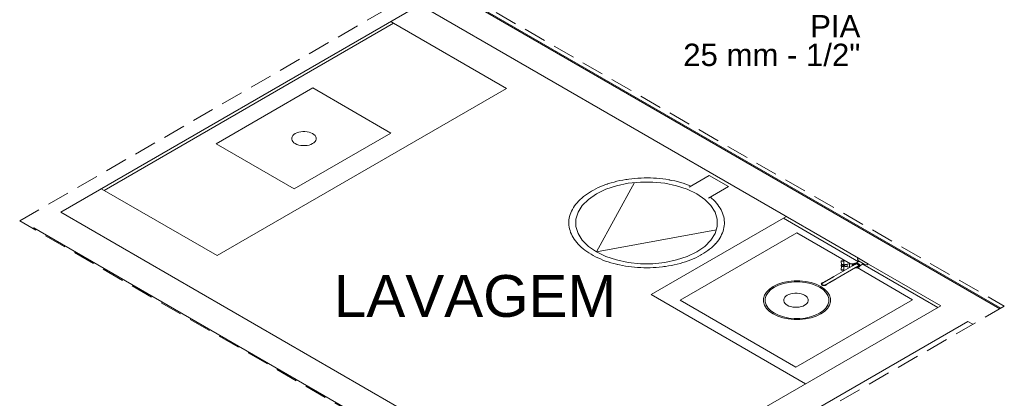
# Model space of a CAD drawing. Header units: millimetres. Extents: x 567 to 934, y -1 to 364.
# Tile 465 of 656: x 781.76 to 790.6, y 4.78 to 8.18. Entities that reach past the tile are written whole.
import ezdxf

# ---------------------------------------------------------------- set-up
doc = ezdxf.new("R2010")
doc.units = ezdxf.units.MM
doc.header["$MEASUREMENT"] = 0
doc.linetypes.add('JIS_02_2.0', pattern=[0.3, 0.2, -0.1])
doc.linetypes.add('NULL', pattern=[0])
doc.layers.add('ARQ FINA', color=8, linetype='Continuous')
doc.layers.add('DI-Área do detalhe', color=10, linetype='JIS_02_2.0', lineweight=0)
doc.layers.add('Textos', color=7, linetype='Continuous', lineweight=9)
doc.styles.add('Arial', font='arial.ttf')

msp = doc.modelspace()

# ---------------------------------------------------------------- linework, layer by layer
at = {"layer": 'ARQ FINA', "lineweight": 5}
for p, q in [((790.5618, 5.5851), (785.4811, 8.5184)), ((790.5705, 5.5901), (785.4898, 8.5234)), ((782.1332, 6.4513), (785.3548, 8.3113)), ((785.3548, 8.3113), (789.293, 6.0376)), ((782.5229, 6.6463), (785.121, 8.1463)), ((785.121, 8.1463), (785.095, 8.1613)), ((786.1342, 7.5613), (785.121, 8.1463)), ((783.5283, 7.0658), (784.3943, 7.5658)), ((783.5361, 6.0613), (786.1342, 7.5613)), ((784.3943, 7.5658), (785.095, 7.1613)), ((785.095, 7.1613), (784.229, 6.6613)), ((784.229, 6.6613), (783.5283, 7.0658)), ((787.9545, 6.7804), (787.7733, 6.6758)), ((788.1277, 6.6804), (787.9545, 6.7804)), ((782.4969, 6.6613), (782.5229, 6.6463)), ((782.5229, 6.6463), (783.5361, 6.0613)), ((787.9465, 6.5758), (788.1277, 6.6804)), ((787.0522, 3.6113), (782.1332, 6.4513)), ((788.6197, 6.3963), (787.4333, 5.7113)), ((788.6457, 6.4113), (788.6197, 6.3963)), ((788.6197, 6.3963), (789.2938, 6.0071)), ((781.8807, 6.3055), (781.8907, 6.3113)), ((781.8907, 6.3113), (786.5672, 3.6113)), ((787.6931, 5.6613), (788.7402, 6.2658)), ((788.7402, 6.2658), (789.2208, 5.9884)), ((789.1388, 6.0127), (789.1421, 6.0146)), ((789.14, 5.9794), (789.1388, 6.0127)), ((789.1621, 6.0127), (789.1588, 6.0146)), ((789.1621, 6.0127), (789.1609, 5.98)), ((789.2986, 6.0103), (789.266, 5.9914)), ((789.2846, 6.0304), (789.2923, 6.0139)), ((789.293, 6.0376), (789.2858, 6.0331)), ((789.3429, 5.9846), (789.2923, 6.0139)), ((789.384, 5.9851), (789.293, 6.0376)), ((789.2396, 5.9701), (789.0732, 5.874)), ((789.1007, 5.8581), (789.2671, 5.9542)), ((789.1388, 5.9329), (789.14, 5.9662)), ((789.1388, 5.9329), (789.1421, 5.931)), ((789.1392, 5.9666), (789.1392, 5.9791)), ((789.1392, 5.9666), (789.1392, 5.9791)), ((789.1588, 5.931), (789.1621, 5.9329)), ((789.1609, 5.9657), (789.1621, 5.9329)), ((789.1634, 5.9667), (789.1634, 5.979)), ((789.1634, 5.9778), (789.1634, 5.979)), ((789.1703, 5.9765), (789.1634, 5.9765)), ((789.1634, 5.9691), (789.1634, 5.9765)), ((789.1634, 5.9691), (789.1703, 5.9691)), ((789.1634, 5.9667), (789.1634, 5.9678)), ((789.191, 5.9806), (789.1703, 5.9806)), ((789.1703, 5.965), (789.1703, 5.9806)), ((789.1703, 5.965), (789.191, 5.965)), ((789.213, 5.9884), (789.191, 5.9854)), ((789.191, 5.9854), (789.191, 5.9602)), ((789.191, 5.9602), (789.213, 5.9573)), ((789.2518, 5.9884), (789.213, 5.9884)), ((789.213, 5.9573), (789.213, 5.9884)), ((789.213, 5.9573), (789.2175, 5.9573)), ((789.2386, 5.9781), (789.2417, 5.9763)), ((789.2582, 5.9884), (789.2547, 5.9884)), ((789.2649, 5.9908), (789.2624, 5.9894)), ((789.2805, 5.9539), (789.7794, 5.6658)), ((789.3005, 5.9674), (789.303, 5.9688)), ((789.3041, 5.9694), (789.3367, 5.9883)), ((789.3312, 5.9855), (790.0054, 5.5963)), ((789.3429, 5.9846), (789.3716, 5.9802)), ((789.3762, 5.9809), (789.384, 5.9851)), ((789.384, 5.9851), (790.0313, 5.6113)), ((788.9673, 5.8159), (788.9655, 5.8148)), ((788.9681, 5.8001), (788.9702, 5.7987)), ((788.9707, 5.8148), (788.9702, 5.8145)), ((788.9702, 5.7987), (788.9727, 5.7975)), ((788.9977, 5.7986), (788.9982, 5.7989)), ((788.9982, 5.7959), (789, 5.797)), ((787.4333, 5.7113), (788.8189, 4.9113)), ((788.7323, 5.0613), (787.6931, 5.6613)), ((789.7794, 5.6658), (788.7323, 5.0613)), ((790.0313, 5.6113), (788.3686, 4.6513)), ((788.6111, 4.5113), (790.2738, 5.4713)), ((790.2738, 5.4713), (790.3193, 5.4451))]:
    msp.add_line(p, q, dxfattribs=at)
at = {"layer": 'ARQ FINA', "linetype": 'Continuous', "lineweight": 5}
for p, q in [((786.9412, 6.0954), (787.2835, 6.7178)), ((788.0192, 6.293), (786.9412, 6.0954))]:
    msp.add_line(p, q, dxfattribs=at)
at = {"layer": 'ARQ FINA', "lineweight": 5}
for points in [[(784.3935, 7.0663), (784.4059, 7.0748), (784.4155, 7.0844), (784.422, 7.0948), (784.4254, 7.1058), (784.4254, 7.1169), (784.422, 7.1278), (784.4155, 7.1382), (784.4059, 7.1478), (784.3935, 7.1563), (784.3788, 7.1634), (784.3622, 7.169), (784.3441, 7.1728), (784.3252, 7.1747), (784.306, 7.1747), (784.287, 7.1728), (784.269, 7.169), (784.2523, 7.1634), (784.2376, 7.1563)], [(784.3935, 7.0663), (784.4059, 7.0748), (784.4155, 7.0844), (784.422, 7.0948), (784.4254, 7.1058), (784.4254, 7.1169), (784.422, 7.1278), (784.4155, 7.1382), (784.4059, 7.1478), (784.3935, 7.1563), (784.3788, 7.1634), (784.3622, 7.169), (784.3441, 7.1728), (784.3252, 7.1747), (784.306, 7.1747), (784.287, 7.1728), (784.269, 7.169), (784.2523, 7.1634), (784.2376, 7.1563)], [(784.2376, 7.1563), (784.2253, 7.1478), (784.2157, 7.1382), (784.2091, 7.1278), (784.2058, 7.1169), (784.2058, 7.1058), (784.2091, 7.0948), (784.2157, 7.0844), (784.2253, 7.0748), (784.2376, 7.0663), (784.2523, 7.0592), (784.269, 7.0536), (784.287, 7.0498), (784.306, 7.0479), (784.3252, 7.0479), (784.3441, 7.0498), (784.3622, 7.0536), (784.3788, 7.0592), (784.3935, 7.0663)], [(784.2376, 7.1563), (784.2253, 7.1478), (784.2157, 7.1382), (784.2091, 7.1278), (784.2058, 7.1169), (784.2058, 7.1058), (784.2091, 7.0948), (784.2157, 7.0844), (784.2253, 7.0748), (784.2376, 7.0663), (784.2523, 7.0592), (784.269, 7.0536), (784.287, 7.0498), (784.306, 7.0479), (784.3252, 7.0479), (784.3441, 7.0498), (784.3622, 7.0536), (784.3788, 7.0592), (784.3935, 7.0663)], [(787.5986, 6.7402), (787.5905, 6.7417), (787.5636, 6.746), (787.5364, 6.7497), (787.509, 6.7527), (787.4814, 6.7551), (787.4536, 6.7569), (787.4258, 6.758), (787.3979, 6.7584), (787.3699, 6.7583), (787.342, 6.7574), (787.3142, 6.756), (787.2866, 6.7539), (787.259, 6.7511), (787.2317, 6.7477), (787.2047, 6.7437), (787.1779, 6.7391), (787.1515, 6.7339), (787.1255, 6.728), (787.0999, 6.7216), (787.0748, 6.7146), (787.0502, 6.707), (787.0261, 6.6988), (787.0026, 6.6901), (786.9797, 6.6808), (786.9575, 6.6711), (786.936, 6.6608), (786.9152, 6.65), (786.8979, 6.6404)], [(787.7909, 6.686), (787.7677, 6.6949), (787.7439, 6.7034), (787.7195, 6.7112), (787.6946, 6.7185), (787.6692, 6.7252), (787.6434, 6.7313), (787.6171, 6.7368), (787.5905, 6.7417), (787.5636, 6.746), (787.5364, 6.7497), (787.509, 6.7527), (787.4814, 6.7551), (787.4536, 6.7569), (787.4258, 6.758), (787.3979, 6.7584), (787.3699, 6.7583), (787.342, 6.7574), (787.3142, 6.756), (787.2866, 6.7539), (787.259, 6.7511), (787.2317, 6.7477), (787.2047, 6.7437), (787.1779, 6.7391), (787.1515, 6.7339), (787.1255, 6.728), (787.0999, 6.7216), (787.0748, 6.7146), (787.0502, 6.707), (787.0261, 6.6988), (787.0026, 6.6901), (786.9797, 6.6808), (786.9575, 6.6711), (786.936, 6.6608), (786.9152, 6.65), (786.8979, 6.6404)], [(787.8419, 6.0954), (787.9132, 6.1445), (787.9687, 6.2), (788.0067, 6.2602), (788.026, 6.3234), (788.026, 6.3874), (788.0067, 6.4506), (787.9687, 6.5108), (787.9132, 6.5663), (787.8419, 6.6154), (787.7568, 6.6566), (787.6607, 6.6886), (787.5564, 6.7106), (787.447, 6.7217), (787.336, 6.7217), (787.2267, 6.7106), (787.1224, 6.6886), (787.0262, 6.6566), (786.9412, 6.6154)], [(787.2165, 6.7455), (787.2047, 6.7437), (787.1779, 6.7391), (787.1515, 6.7339), (787.1255, 6.728), (787.0999, 6.7216), (787.0748, 6.7146), (787.0502, 6.707), (787.0425, 6.7044)], [(787.2165, 6.7455), (787.2047, 6.7437), (787.1779, 6.7391), (787.1515, 6.7339), (787.1255, 6.728), (787.0999, 6.7216), (787.0748, 6.7146), (787.0502, 6.707), (787.0425, 6.7044)], [(787.5986, 6.7402), (787.5905, 6.7417), (787.5636, 6.746), (787.5364, 6.7497), (787.509, 6.7527), (787.4814, 6.7551), (787.4536, 6.7569), (787.4258, 6.758), (787.3979, 6.7584), (787.3699, 6.7583), (787.342, 6.7574), (787.3142, 6.756), (787.2866, 6.7539), (787.259, 6.7511), (787.2317, 6.7477), (787.2184, 6.7458)], [(787.5986, 6.7402), (787.5905, 6.7417), (787.5636, 6.746), (787.5364, 6.7497), (787.509, 6.7527), (787.4814, 6.7551), (787.4536, 6.7569), (787.4258, 6.758), (787.3979, 6.7584), (787.3699, 6.7583), (787.342, 6.7574), (787.3142, 6.756), (787.2866, 6.7539), (787.259, 6.7511), (787.2317, 6.7477), (787.2184, 6.7458)], [(787.7909, 6.686), (787.7677, 6.6949), (787.7439, 6.7034), (787.7195, 6.7112), (787.6946, 6.7185), (787.6692, 6.7252), (787.6434, 6.7313), (787.6171, 6.7368), (787.6011, 6.7398)], [(787.7909, 6.686), (787.7677, 6.6949), (787.7439, 6.7034), (787.7195, 6.7112), (787.6946, 6.7185), (787.6692, 6.7252), (787.6434, 6.7313), (787.6171, 6.7368), (787.6011, 6.7398)], [(787.7909, 6.686), (787.7677, 6.6949), (787.7439, 6.7034), (787.7195, 6.7112), (787.6946, 6.7185), (787.6692, 6.7252), (787.6434, 6.7313), (787.6171, 6.7368), (787.6011, 6.7398)], [(786.8979, 6.6404), (786.8786, 6.6288), (786.86, 6.6167), (786.8424, 6.6042), (786.8256, 6.5914), (786.8097, 6.5781), (786.7947, 6.5645), (786.7807, 6.5505), (786.7677, 6.5363), (786.7557, 6.5217), (786.7446, 6.5069), (786.7347, 6.4919), (786.7257, 6.4766), (786.7179, 6.4611), (786.7111, 6.4455), (786.7054, 6.4297), (786.7008, 6.4138), (786.6973, 6.3978), (786.6949, 6.3817), (786.6937, 6.3656), (786.6935, 6.3495), (786.6945, 6.3334), (786.6966, 6.3173), (786.6997, 6.3013), (786.704, 6.2854), (786.7094, 6.2696), (786.7159, 6.2539), (786.7235, 6.2384), (786.7321, 6.223), (786.7418, 6.2079), (786.7526, 6.193), (786.7643, 6.1784), (786.7771, 6.1641), (786.7908, 6.15), (786.8055, 6.1363), (786.8212, 6.123), (786.8377, 6.11), (786.8552, 6.0974), (786.8735, 6.0852), (786.8926, 6.0735), (786.9125, 6.0622), (786.9332, 6.0514), (786.9546, 6.041), (786.9768, 6.0312), (786.9996, 6.0219), (787.023, 6.0131), (787.047, 6.0049), (787.0715, 5.9972), (787.0966, 5.9901), (787.1221, 5.9836), (787.1309, 5.9816)], [(786.8979, 6.6404), (786.8786, 6.6288), (786.86, 6.6167), (786.8424, 6.6042), (786.8256, 6.5914), (786.8097, 6.5781), (786.7947, 6.5645), (786.7807, 6.5505), (786.7677, 6.5363), (786.7557, 6.5217), (786.7446, 6.5069), (786.7347, 6.4919), (786.7257, 6.4766), (786.7179, 6.4611), (786.7111, 6.4455), (786.7054, 6.4297), (786.7008, 6.4138), (786.6973, 6.3978), (786.6949, 6.3817), (786.6937, 6.3656), (786.6935, 6.3495), (786.6945, 6.3334), (786.6966, 6.3173), (786.6997, 6.3013), (786.704, 6.2854), (786.7094, 6.2696), (786.7159, 6.2539), (786.7235, 6.2384), (786.7321, 6.223), (786.7418, 6.2079), (786.7526, 6.193), (786.7643, 6.1784), (786.7771, 6.1641), (786.7908, 6.15), (786.8055, 6.1363), (786.8212, 6.123), (786.8377, 6.11), (786.8552, 6.0974), (786.8735, 6.0852), (786.8926, 6.0735), (786.9125, 6.0622), (786.9332, 6.0514), (786.9546, 6.041), (786.9768, 6.0312), (786.9996, 6.0219), (787.023, 6.0131), (787.047, 6.0049), (787.0715, 5.9972), (787.0966, 5.9901), (787.1221, 5.9836), (787.1309, 5.9816)], [(786.8979, 6.6404), (786.8786, 6.6288), (786.86, 6.6167), (786.8424, 6.6042), (786.8256, 6.5914), (786.8097, 6.5781), (786.7947, 6.5645), (786.7807, 6.5505), (786.7677, 6.5363), (786.7557, 6.5217), (786.7446, 6.5069), (786.7347, 6.4919), (786.7257, 6.4766), (786.7179, 6.4611), (786.7111, 6.4455), (786.7054, 6.4297), (786.7008, 6.4138), (786.6973, 6.3978), (786.6949, 6.3817), (786.6937, 6.3656), (786.6935, 6.3495), (786.6945, 6.3334), (786.6966, 6.3173), (786.6997, 6.3013), (786.704, 6.2854), (786.7094, 6.2696), (786.7159, 6.2539), (786.7235, 6.2384), (786.7321, 6.223), (786.7418, 6.2079), (786.7526, 6.193), (786.7643, 6.1784), (786.7771, 6.1641), (786.7908, 6.15), (786.8055, 6.1363), (786.8212, 6.123), (786.8377, 6.11), (786.8552, 6.0974), (786.8735, 6.0852), (786.8926, 6.0735), (786.9125, 6.0622), (786.9332, 6.0514), (786.9546, 6.041), (786.9768, 6.0312), (786.9996, 6.0219), (787.023, 6.0131), (787.047, 6.0049), (787.0715, 5.9972), (787.0966, 5.9901), (787.1221, 5.9836), (787.1309, 5.9816)], [(786.8979, 6.6404), (786.8786, 6.6288), (786.86, 6.6167), (786.8424, 6.6042), (786.8256, 6.5914), (786.8097, 6.5781), (786.7947, 6.5645), (786.7807, 6.5505), (786.7677, 6.5363), (786.7557, 6.5217), (786.7446, 6.5069), (786.7347, 6.4919), (786.7257, 6.4766), (786.7179, 6.4611), (786.7111, 6.4455), (786.7054, 6.4297), (786.7008, 6.4138), (786.6973, 6.3978), (786.6949, 6.3817), (786.6937, 6.3656), (786.6935, 6.3495), (786.6945, 6.3334), (786.6966, 6.3173), (786.6997, 6.3013), (786.704, 6.2854), (786.7094, 6.2696), (786.7159, 6.2539), (786.7235, 6.2384), (786.7321, 6.223), (786.7418, 6.2079), (786.7526, 6.193), (786.7643, 6.1784), (786.7771, 6.1641), (786.7908, 6.15), (786.8055, 6.1363), (786.8212, 6.123), (786.8377, 6.11), (786.8552, 6.0974), (786.8735, 6.0852), (786.8926, 6.0735), (786.9125, 6.0622), (786.9332, 6.0514), (786.9546, 6.041), (786.9768, 6.0312), (786.9996, 6.0219), (787.023, 6.0131), (787.047, 6.0049), (787.0715, 5.9972), (787.0966, 5.9901), (787.1221, 5.9836), (787.1481, 5.9776), (787.1745, 5.9723), (787.2012, 5.9676), (787.2282, 5.9635), (787.2555, 5.9601), (787.2829, 5.9573), (787.3106, 5.9551), (787.3384, 5.9535), (787.3663, 5.9526), (787.3942, 5.9524), (787.4221, 5.9527), (787.45, 5.9538), (787.4777, 5.9554), (787.5054, 5.9577), (787.5328, 5.9607), (787.5601, 5.9643), (787.587, 5.9685), (787.6137, 5.9733), (787.6399, 5.9787), (787.6658, 5.9848), (787.6913, 5.9914), (787.7163, 5.9986), (787.7407, 6.0064), (787.7646, 6.0147), (787.7879, 6.0236), (787.8106, 6.033), (787.8326, 6.043), (787.8539, 6.0534), (787.8744, 6.0643), (787.8852, 6.0704)], [(787.0409, 6.7038), (787.0261, 6.6988), (787.0026, 6.6901), (786.9797, 6.6808), (786.9575, 6.6711), (786.936, 6.6608), (786.9152, 6.65), (786.8979, 6.6404)], [(787.0409, 6.7038), (787.0261, 6.6988), (787.0026, 6.6901), (786.9797, 6.6808), (786.9575, 6.6711), (786.936, 6.6608), (786.9152, 6.65), (786.8979, 6.6404)], [(786.9412, 6.6154), (786.8698, 6.5663), (786.8143, 6.5108), (786.7764, 6.4506), (786.7571, 6.3874), (786.7571, 6.3234), (786.7764, 6.2602), (786.8143, 6.2), (786.8698, 6.1445), (786.9412, 6.0954), (787.0262, 6.0542), (787.1224, 6.0222), (787.2267, 6.0002), (787.336, 5.9891), (787.447, 5.9891), (787.5564, 6.0002), (787.6607, 6.0222), (787.7568, 6.0542), (787.8419, 6.0954)], [(787.8852, 6.0704), (787.9045, 6.082), (787.923, 6.0941), (787.9407, 6.1066), (787.9575, 6.1194), (787.9734, 6.1327), (787.9884, 6.1463), (788.0024, 6.1603), (788.0154, 6.1745), (788.0274, 6.1891), (788.0384, 6.2039), (788.0484, 6.2189), (788.0573, 6.2342), (788.0652, 6.2497), (788.072, 6.2653), (788.0777, 6.2811), (788.0823, 6.297), (788.0858, 6.313), (788.0882, 6.3291), (788.0894, 6.3452), (788.0896, 6.3613), (788.0886, 6.3774), (788.0865, 6.3935), (788.0833, 6.4095), (788.079, 6.4254), (788.0736, 6.4412), (788.0671, 6.4569), (788.0596, 6.4724), (788.0509, 6.4878), (788.0412, 6.5029), (788.0305, 6.5178), (788.0187, 6.5324), (788.006, 6.5467), (787.9922, 6.5608), (787.9775, 6.5745), (787.9641, 6.586)], [(788.0556, 6.4794), (788.0509, 6.4878), (788.0412, 6.5029), (788.0305, 6.5178), (788.0187, 6.5324), (788.006, 6.5467), (787.9922, 6.5608), (787.9775, 6.5745), (787.9641, 6.586)], [(788.0556, 6.4794), (788.0509, 6.4878), (788.0412, 6.5029), (788.0305, 6.5178), (788.0187, 6.5324), (788.006, 6.5467), (787.9922, 6.5608), (787.9775, 6.5745), (787.9641, 6.586)], [(788.0556, 6.4794), (788.0509, 6.4878), (788.0412, 6.5029), (788.0305, 6.5178), (788.0187, 6.5324), (788.006, 6.5467), (787.9922, 6.5608), (787.9775, 6.5745), (787.9641, 6.586)], [(788.0114, 6.1701), (788.0154, 6.1745), (788.0274, 6.1891), (788.0384, 6.2039), (788.0484, 6.2189), (788.0573, 6.2342), (788.0652, 6.2497), (788.072, 6.2653), (788.0777, 6.2811), (788.0823, 6.297), (788.0858, 6.313), (788.0882, 6.3291), (788.0894, 6.3452), (788.0896, 6.3613), (788.0886, 6.3774), (788.0865, 6.3935), (788.0833, 6.4095), (788.079, 6.4254), (788.0736, 6.4412), (788.0671, 6.4569), (788.0596, 6.4724), (788.0564, 6.478)], [(788.0115, 6.1702), (788.0154, 6.1745), (788.0274, 6.1891), (788.0384, 6.2039), (788.0484, 6.2189), (788.0573, 6.2342), (788.0652, 6.2497), (788.072, 6.2653), (788.0777, 6.2811), (788.0823, 6.297), (788.0858, 6.313), (788.0882, 6.3291), (788.0894, 6.3452), (788.0896, 6.3613), (788.0886, 6.3774), (788.0865, 6.3935), (788.0833, 6.4095), (788.079, 6.4254), (788.0736, 6.4412), (788.0671, 6.4569), (788.0596, 6.4724), (788.0565, 6.4778)], [(788.0115, 6.1702), (788.0154, 6.1745), (788.0274, 6.1891), (788.0384, 6.2039), (788.0484, 6.2189), (788.0573, 6.2342), (788.0652, 6.2497), (788.072, 6.2653), (788.0777, 6.2811), (788.0823, 6.297), (788.0858, 6.313), (788.0882, 6.3291), (788.0894, 6.3452), (788.0896, 6.3613), (788.0886, 6.3774), (788.0865, 6.3935), (788.0833, 6.4095), (788.079, 6.4254), (788.0736, 6.4412), (788.0671, 6.4569), (788.0596, 6.4724), (788.0565, 6.4778)], [(787.8852, 6.0704), (787.9045, 6.082), (787.923, 6.0941), (787.9407, 6.1066), (787.9575, 6.1194), (787.9734, 6.1327), (787.9884, 6.1463), (788.0024, 6.1603), (788.0102, 6.1689)], [(787.8852, 6.0704), (787.9045, 6.082), (787.923, 6.0941), (787.9407, 6.1066), (787.9482, 6.1123)], [(787.8852, 6.0704), (787.9045, 6.082), (787.923, 6.0941), (787.9407, 6.1066), (787.9482, 6.1123)], [(787.95, 6.1137), (787.9575, 6.1194), (787.9734, 6.1327), (787.9884, 6.1463), (788.0024, 6.1603), (788.0101, 6.1688)], [(787.95, 6.1137), (787.9575, 6.1194), (787.9734, 6.1327), (787.9884, 6.1463), (788.0024, 6.1603), (788.0101, 6.1688)], [(787.5482, 5.9627), (787.5601, 5.9643), (787.587, 5.9685), (787.6137, 5.9733), (787.6399, 5.9787), (787.6658, 5.9848), (787.6913, 5.9914), (787.7163, 5.9986), (787.7407, 6.0064), (787.7646, 6.0147), (787.7879, 6.0236), (787.8106, 6.033), (787.8326, 6.043), (787.8539, 6.0534), (787.8744, 6.0643), (787.8852, 6.0704)], [(787.5482, 5.9627), (787.5601, 5.9643), (787.587, 5.9685), (787.6137, 5.9733), (787.6399, 5.9787), (787.6658, 5.9848), (787.6913, 5.9914), (787.7163, 5.9986), (787.7407, 6.0064), (787.7646, 6.0147), (787.7879, 6.0236), (787.8106, 6.033), (787.8326, 6.043), (787.8539, 6.0534), (787.8744, 6.0643), (787.8852, 6.0704)], [(787.5482, 5.9627), (787.5601, 5.9643), (787.587, 5.9685), (787.6137, 5.9733), (787.6399, 5.9787), (787.6658, 5.9848), (787.6913, 5.9914), (787.7163, 5.9986), (787.7407, 6.0064), (787.7646, 6.0147), (787.7879, 6.0236), (787.8106, 6.033), (787.8326, 6.043), (787.8539, 6.0534), (787.8744, 6.0643), (787.8852, 6.0704)], [(789.1504, 6.0127), (789.1455, 6.0127), (789.1434, 6.0127), (789.1417, 6.0127), (789.1404, 6.0127), (789.1395, 6.0127), (789.139, 6.0127), (789.1388, 6.0127)], [(789.1504, 6.0146), (789.1492, 6.0146), (789.1479, 6.0146), (789.1468, 6.0146), (789.1458, 6.0146), (789.1442, 6.0146), (789.143, 6.0146), (789.1423, 6.0146), (789.1421, 6.0146)], [(789.1421, 6.0146), (789.1423, 6.0146), (789.143, 6.0146), (789.1442, 6.0146), (789.1459, 6.0146), (789.148, 6.0146), (789.1504, 6.0146)], [(789.1504, 6.0146), (789.1529, 6.0146), (789.155, 6.0146), (789.1567, 6.0146), (789.1579, 6.0146), (789.1586, 6.0146), (789.1588, 6.0146)], [(789.1588, 6.0146), (789.1586, 6.0146), (789.1579, 6.0146), (789.1567, 6.0146), (789.1551, 6.0146), (789.1541, 6.0146), (789.1529, 6.0146), (789.1517, 6.0146), (789.1504, 6.0146)], [(789.1621, 6.0127), (789.1614, 6.0127), (789.1591, 6.0127), (789.1574, 6.0127), (789.1554, 6.0127), (789.1504, 6.0127)], [(789.2846, 6.0304), (789.2846, 6.0305), (789.2845, 6.0306), (789.2845, 6.0307), (789.2845, 6.0309), (789.2845, 6.031), (789.2845, 6.0311), (789.2845, 6.0312), (789.2845, 6.0313), (789.2845, 6.0314), (789.2845, 6.0315), (789.2845, 6.0316), (789.2846, 6.0318), (789.2846, 6.0319), (789.2847, 6.032), (789.2847, 6.0321), (789.2848, 6.0322), (789.2849, 6.0323), (789.285, 6.0324), (789.285, 6.0325), (789.2851, 6.0326), (789.2852, 6.0327), (789.2854, 6.0328), (789.2855, 6.0329), (789.2856, 6.033), (789.2857, 6.033), (789.2858, 6.0331)], [(787.1328, 5.9811), (787.1481, 5.9776), (787.1745, 5.9723), (787.2012, 5.9676), (787.2282, 5.9635), (787.2555, 5.9601), (787.2829, 5.9573), (787.3106, 5.9551), (787.3384, 5.9535), (787.3663, 5.9526), (787.3942, 5.9524), (787.4221, 5.9527), (787.45, 5.9538), (787.4777, 5.9554), (787.5054, 5.9577), (787.5328, 5.9607), (787.5462, 5.9624)], [(787.1328, 5.9811), (787.1481, 5.9776), (787.1745, 5.9723), (787.2012, 5.9676), (787.2282, 5.9635), (787.2555, 5.9601), (787.2829, 5.9573), (787.3106, 5.9551), (787.3384, 5.9535), (787.3663, 5.9526), (787.3942, 5.9524), (787.4221, 5.9527), (787.45, 5.9538), (787.4777, 5.9554), (787.5054, 5.9577), (787.5328, 5.9607), (787.5462, 5.9624)], [(787.1328, 5.9811), (787.1481, 5.9776), (787.1745, 5.9723), (787.2012, 5.9676), (787.2282, 5.9635), (787.2555, 5.9601), (787.2829, 5.9573), (787.3106, 5.9551), (787.3384, 5.9535), (787.3663, 5.9526), (787.3942, 5.9524), (787.4221, 5.9527), (787.45, 5.9538), (787.4777, 5.9554), (787.5054, 5.9577), (787.5328, 5.9607), (787.5462, 5.9624)], [(789.1504, 5.9643), (789.1455, 5.9651), (789.1434, 5.966), (789.1417, 5.9671), (789.1404, 5.9684), (789.1395, 5.9698), (789.139, 5.9713), (789.1388, 5.9728), (789.139, 5.9743), (789.1395, 5.9758), (789.1404, 5.9772), (789.1417, 5.9785), (789.1435, 5.9796), (789.1456, 5.9806), (789.1479, 5.9811), (789.1504, 5.9813)], [(789.1417, 5.9785), (789.1404, 5.9772), (789.1395, 5.9758), (789.139, 5.9743), (789.1388, 5.9728), (789.1395, 5.9698), (789.1417, 5.9671)], [(789.1388, 5.9329), (789.1395, 5.9329), (789.1417, 5.9329), (789.1434, 5.9329), (789.1455, 5.9329), (789.1504, 5.9329)], [(789.1392, 5.9791), (789.1398, 5.9793), (789.14, 5.9794)], [(789.14, 5.9662), (789.1394, 5.9665), (789.1392, 5.9666)], [(789.14, 5.9794), (789.1403, 5.9794)], [(789.1421, 5.9787), (789.1409, 5.9791), (789.1403, 5.9794), (789.14, 5.9794)], [(789.14, 5.9662), (789.1403, 5.9663), (789.1409, 5.9665), (789.1421, 5.9669), (789.1436, 5.9673)], [(789.1403, 5.9663), (789.14, 5.9662)], [(789.1419, 5.977), (789.1407, 5.9754), (789.1401, 5.9737), (789.1401, 5.9719), (789.1405, 5.9706), (789.1412, 5.9694), (789.1436, 5.9673)], [(789.1436, 5.9673), (789.1419, 5.9687), (789.1407, 5.9702), (789.1401, 5.9719), (789.1401, 5.9737), (789.1405, 5.975), (789.1412, 5.9762), (789.1419, 5.9769)], [(789.1504, 5.9795), (789.148, 5.9792), (789.1459, 5.9784), (789.1442, 5.9772), (789.143, 5.9758), (789.1423, 5.9743), (789.1421, 5.9728), (789.1423, 5.9713), (789.143, 5.9698), (789.1442, 5.9684), (789.1458, 5.9673), (789.1468, 5.9668), (789.1479, 5.9665), (789.1492, 5.9662), (789.1504, 5.9662)], [(789.1504, 5.931), (789.148, 5.931), (789.1459, 5.931), (789.1442, 5.931), (789.143, 5.931), (789.1423, 5.931), (789.1421, 5.931)], [(789.1421, 5.931), (789.1423, 5.931), (789.143, 5.931), (789.1442, 5.931), (789.1458, 5.931), (789.1468, 5.931), (789.1479, 5.931), (789.1492, 5.931), (789.1504, 5.931)], [(789.1454, 5.9664), (789.1449, 5.9666), (789.1444, 5.9668), (789.1436, 5.9673)], [(789.1504, 5.9802), (789.149, 5.9801), (789.1483, 5.98), (789.1477, 5.9799), (789.1471, 5.9797), (789.1465, 5.9796), (789.1459, 5.9794), (789.1454, 5.9792)], [(789.1458, 5.9783), (789.1468, 5.9788), (789.1479, 5.9791), (789.1492, 5.9794), (789.1504, 5.9795)], [(789.1504, 5.9813), (789.1529, 5.9811), (789.1553, 5.9806), (789.1574, 5.9796), (789.1592, 5.9785), (789.1605, 5.9772), (789.1614, 5.9758), (789.1619, 5.9743), (789.1621, 5.9728), (789.1614, 5.9698), (789.1591, 5.9671), (789.1574, 5.966), (789.1554, 5.9651), (789.1504, 5.9643)], [(789.1568, 5.9786), (789.156, 5.979), (789.1555, 5.9792), (789.1551, 5.9794), (789.1546, 5.9795), (789.1541, 5.9797), (789.1535, 5.9798), (789.1529, 5.9799), (789.1524, 5.98), (789.1517, 5.9801), (789.1504, 5.9802)], [(789.1504, 5.9662), (789.1517, 5.9662), (789.1529, 5.9665), (789.1541, 5.9668), (789.1551, 5.9673), (789.1567, 5.9684), (789.1579, 5.9698), (789.1586, 5.9713), (789.1588, 5.9728), (789.1586, 5.9743), (789.1579, 5.9758), (789.1567, 5.9772), (789.155, 5.9784), (789.1529, 5.9792), (789.1504, 5.9795)], [(789.1504, 5.9795), (789.1517, 5.9794), (789.1529, 5.9791), (789.1541, 5.9788), (789.1551, 5.9783)], [(789.1504, 5.9329), (789.1554, 5.9329), (789.1574, 5.9329), (789.1591, 5.9329), (789.1604, 5.9329), (789.1614, 5.9329), (789.1619, 5.9329), (789.1621, 5.9329)], [(789.1504, 5.931), (789.1517, 5.931), (789.1529, 5.931), (789.1541, 5.931), (789.1551, 5.931), (789.1567, 5.931), (789.1579, 5.931), (789.1586, 5.931), (789.1588, 5.931)], [(789.1588, 5.931), (789.1586, 5.931), (789.1579, 5.931), (789.1567, 5.931), (789.155, 5.931), (789.1529, 5.931), (789.1504, 5.931)], [(789.1587, 5.9772), (789.1601, 5.9756), (789.1605, 5.9747), (789.1608, 5.9738), (789.1609, 5.9728), (789.1608, 5.9719), (789.1603, 5.9705), (789.16, 5.9698), (789.1595, 5.9692), (789.1568, 5.967)], [(789.1568, 5.967), (789.1587, 5.9684), (789.1601, 5.9701), (789.1605, 5.9709), (789.1608, 5.9719), (789.1609, 5.9728), (789.1608, 5.9738), (789.1603, 5.9751), (789.16, 5.9758), (789.1595, 5.9764), (789.1587, 5.9772)], [(789.1568, 5.967), (789.1598, 5.9661), (789.1606, 5.9658), (789.1609, 5.9657)], [(789.1609, 5.98), (789.1606, 5.9799), (789.1598, 5.9796), (789.1585, 5.9791)], [(789.1591, 5.9671), (789.1604, 5.9684), (789.1614, 5.9698)], [(789.1614, 5.9758), (789.1605, 5.9772), (789.1592, 5.9785)], [(789.1606, 5.9799), (789.1609, 5.98)], [(789.1609, 5.9657), (789.1606, 5.9658)], [(789.1609, 5.98), (789.1615, 5.9797), (789.1622, 5.9795), (789.1628, 5.9792), (789.1634, 5.979)], [(789.1634, 5.9667), (789.1628, 5.9664), (789.1622, 5.9661), (789.1615, 5.9659), (789.1609, 5.9657)], [(789.2376, 5.9698), (789.2373, 5.9723), (789.2375, 5.9749), (789.2383, 5.978), (789.2398, 5.9808), (789.2418, 5.9833), (789.243, 5.9843), (789.2444, 5.9852), (789.2473, 5.9867), (789.2501, 5.9876)], [(789.295, 5.9862), (789.2916, 5.9879), (789.2878, 5.9894), (789.2836, 5.9905), (789.2793, 5.9913), (789.2748, 5.9917), (789.2702, 5.9917), (789.2657, 5.9914), (789.2613, 5.9907), (789.257, 5.9897), (789.2531, 5.9884), (789.2496, 5.9867), (789.2464, 5.9848), (789.2438, 5.9826), (789.2417, 5.9803), (789.2402, 5.9778), (789.2393, 5.9752), (789.239, 5.9726), (789.2394, 5.97)], [(789.2949, 5.9861), (789.2915, 5.9878), (789.2877, 5.9893), (789.2836, 5.9904), (789.2792, 5.9911), (789.2748, 5.9915), (789.2703, 5.9916), (789.2658, 5.9913), (789.2614, 5.9906), (789.2572, 5.9896), (789.2533, 5.9883), (789.2498, 5.9867), (789.2467, 5.9848), (789.244, 5.9826), (789.242, 5.9803), (789.2404, 5.9779), (789.2395, 5.9753), (789.2393, 5.9727), (789.2396, 5.9701)], [(789.2581, 5.9808), (789.258, 5.9807), (789.2579, 5.9806), (789.2576, 5.9805), (789.2573, 5.9803), (789.2569, 5.9801), (789.2563, 5.9797), (789.2557, 5.9794), (789.255, 5.979), (789.2542, 5.9785), (789.2533, 5.978), (789.2523, 5.9774), (789.2512, 5.9768), (789.2501, 5.9761), (789.2488, 5.9754), (789.2475, 5.9746), (789.2461, 5.9738), (789.2446, 5.973), (789.243, 5.9721), (789.2414, 5.9711), (789.2397, 5.9701), (789.2396, 5.9701)], [(789.2932, 5.9852), (789.2902, 5.9867), (789.287, 5.9879), (789.2834, 5.9889), (789.2797, 5.9897), (789.2758, 5.9901), (789.2718, 5.9903), (789.2679, 5.9901), (789.264, 5.9897), (789.2603, 5.9889), (789.2567, 5.9879), (789.2534, 5.9867), (789.2504, 5.9852), (789.2478, 5.9834), (789.2456, 5.9815), (789.2439, 5.9795), (789.2426, 5.9773), (789.2418, 5.9751), (789.2416, 5.9728)], [(789.2805, 5.9924), (789.2792, 5.9926), (789.2778, 5.9927), (789.2764, 5.9929), (789.275, 5.993), (789.2736, 5.993), (789.2722, 5.993), (789.2708, 5.993), (789.2694, 5.993), (789.268, 5.9929), (789.2666, 5.9928), (789.2652, 5.9927), (789.2639, 5.9925), (789.2625, 5.9923), (789.2612, 5.9921), (789.2598, 5.9918), (789.2585, 5.9915), (789.2572, 5.9912), (789.256, 5.9909), (789.2547, 5.9905), (789.2535, 5.9901), (789.2524, 5.9896), (789.2512, 5.9892), (789.2501, 5.9887), (789.249, 5.9882), (789.248, 5.9876), (789.247, 5.9871), (789.246, 5.9865), (789.2451, 5.9859), (789.2442, 5.9852), (789.2433, 5.9846), (789.2426, 5.9839), (789.2418, 5.9832), (789.2417, 5.9831)], [(789.2541, 5.9804), (789.2539, 5.9802), (789.2538, 5.9801), (789.2536, 5.9799), (789.2534, 5.9798), (789.2532, 5.9796), (789.253, 5.9795), (789.2529, 5.9793), (789.2527, 5.9792), (789.2526, 5.979)], [(789.2541, 5.9804), (789.2539, 5.9802), (789.2538, 5.9801), (789.2536, 5.9799), (789.2534, 5.9798), (789.2532, 5.9796), (789.253, 5.9795), (789.2529, 5.9793), (789.2527, 5.9792), (789.2526, 5.979)], [(789.253, 5.9881), (789.2583, 5.9884)], [(789.2748, 5.9854), (789.2723, 5.9855), (789.2698, 5.9855), (789.2674, 5.9853), (789.265, 5.9849), (789.2626, 5.9844), (789.2605, 5.9837), (789.2584, 5.9829), (789.2565, 5.982), (789.2548, 5.9809)], [(789.2748, 5.9854), (789.2723, 5.9855), (789.2698, 5.9855), (789.2674, 5.9853), (789.265, 5.9849), (789.2626, 5.9844), (789.2605, 5.9837), (789.2584, 5.9829), (789.2565, 5.982), (789.2548, 5.9809)], [(789.2581, 5.9808), (789.2579, 5.9806), (789.2577, 5.9805), (789.2575, 5.9804), (789.2574, 5.9803), (789.2572, 5.9802), (789.257, 5.9801), (789.2569, 5.98), (789.2567, 5.9799), (789.2565, 5.9798)], [(789.2718, 5.984), (789.2701, 5.984), (789.2685, 5.9839), (789.2668, 5.9837), (789.2652, 5.9834), (789.2636, 5.983), (789.2621, 5.9825), (789.2607, 5.982), (789.2593, 5.9814), (789.2581, 5.9808)], [(789.2624, 5.9893), (789.2659, 5.9911)], [(789.2654, 5.9529), (789.2668, 5.9528), (789.2681, 5.9527), (789.2695, 5.9526), (789.2709, 5.9526), (789.2723, 5.9526), (789.2737, 5.9526), (789.2751, 5.9527), (789.2765, 5.9528), (789.2779, 5.9529), (789.2793, 5.953), (789.2807, 5.9532), (789.282, 5.9535), (789.2833, 5.9537), (789.2847, 5.954), (789.2859, 5.9543), (789.2872, 5.9546), (789.2885, 5.955), (789.2897, 5.9554), (789.2909, 5.9558), (789.292, 5.9563), (789.2932, 5.9568), (789.2943, 5.9573), (789.2953, 5.9578), (789.2963, 5.9584), (789.2973, 5.9589), (789.2983, 5.9595), (789.2992, 5.9602), (789.3, 5.9608), (789.3008, 5.9615), (789.3016, 5.9621), (789.3023, 5.9628), (789.303, 5.9635), (789.3036, 5.9643), (789.3042, 5.965), (789.3047, 5.9658), (789.3051, 5.9665), (789.3055, 5.9673), (789.3059, 5.9681), (789.3062, 5.9689), (789.3064, 5.9697), (789.3066, 5.9705), (789.3068, 5.9713), (789.3068, 5.9721), (789.3069, 5.9729), (789.3068, 5.9737), (789.3067, 5.9745), (789.3066, 5.9753), (789.3064, 5.9761), (789.3061, 5.9769), (789.3058, 5.9777), (789.3058, 5.9778)], [(789.2668, 5.9914), (789.2718, 5.9926)], [(789.267, 5.9541), (789.2715, 5.9539), (789.2761, 5.954), (789.2805, 5.9546), (789.2848, 5.9554), (789.2889, 5.9566), (789.2926, 5.9582), (789.2959, 5.96), (789.2988, 5.962), (789.3011, 5.9643), (789.3029, 5.9667), (789.3041, 5.9693), (789.3046, 5.9719), (789.3045, 5.9745), (789.3038, 5.9771), (789.3024, 5.9796), (789.3005, 5.982), (789.298, 5.9842), (789.295, 5.9862)], [(789.2671, 5.9542), (789.2716, 5.954), (789.2762, 5.9542), (789.2806, 5.9547), (789.2848, 5.9556), (789.2889, 5.9568), (789.2925, 5.9583), (789.2958, 5.9601), (789.2986, 5.9621), (789.301, 5.9644), (789.3027, 5.9668), (789.3038, 5.9693), (789.3044, 5.9719), (789.3043, 5.9745), (789.3036, 5.9771), (789.3022, 5.9796), (789.3003, 5.982), (789.2978, 5.9841), (789.2949, 5.9861)], [(789.2671, 5.9542), (789.2688, 5.9552), (789.2704, 5.9561), (789.272, 5.957), (789.2735, 5.9579), (789.2749, 5.9587), (789.2762, 5.9595), (789.2775, 5.9602), (789.2787, 5.9609), (789.2797, 5.9615), (789.2807, 5.9621), (789.2816, 5.9626), (789.2825, 5.9631), (789.2832, 5.9635), (789.2838, 5.9638), (789.2843, 5.9642), (789.2848, 5.9644), (789.2851, 5.9646), (789.2854, 5.9648), (789.2855, 5.9648), (789.2856, 5.9649)], [(789.2718, 5.9553), (789.2758, 5.9555), (789.2797, 5.9559), (789.2834, 5.9567), (789.287, 5.9577), (789.2902, 5.959), (789.2932, 5.9605), (789.2958, 5.9622), (789.298, 5.9641), (789.2998, 5.9661), (789.3011, 5.9683), (789.3018, 5.9705), (789.3021, 5.9728), (789.3018, 5.9751), (789.3011, 5.9773), (789.2998, 5.9795), (789.298, 5.9815), (789.2958, 5.9834), (789.2932, 5.9852)], [(789.2774, 5.9927), (789.2805, 5.9924), (789.2836, 5.9918), (789.2901, 5.9898), (789.2962, 5.9869)], [(789.2874, 5.9818), (789.2867, 5.9822), (789.286, 5.9826), (789.2852, 5.9829), (789.2845, 5.9832), (789.2837, 5.9836), (789.2828, 5.9838), (789.282, 5.9841), (789.2811, 5.9844), (789.2802, 5.9846)], [(789.2874, 5.9818), (789.2867, 5.9822), (789.286, 5.9826), (789.2852, 5.9829), (789.2845, 5.9832), (789.2837, 5.9836), (789.2828, 5.9838), (789.282, 5.9841), (789.2811, 5.9844), (789.2802, 5.9846)], [(789.2839, 5.964), (789.2841, 5.9641), (789.2843, 5.9642), (789.2845, 5.9643), (789.2846, 5.9644), (789.2848, 5.9645), (789.285, 5.9646), (789.2852, 5.9647), (789.2854, 5.9648), (789.2856, 5.9649)], [(789.2856, 5.9649), (789.2864, 5.9653), (789.2871, 5.9658), (789.2878, 5.9664), (789.2884, 5.9669), (789.289, 5.9675), (789.2895, 5.9681), (789.2899, 5.9687), (789.2903, 5.9693), (789.2906, 5.9699)], [(789.2859, 5.963), (789.2877, 5.964), (789.2893, 5.9651), (789.2907, 5.9662), (789.2919, 5.9675), (789.2928, 5.9688), (789.2934, 5.9702), (789.2938, 5.9716), (789.2939, 5.9731), (789.2937, 5.9745)], [(789.2859, 5.963), (789.2877, 5.964), (789.2893, 5.9651), (789.2907, 5.9662), (789.2919, 5.9675), (789.2928, 5.9688), (789.2934, 5.9702), (789.2938, 5.9716), (789.2939, 5.9731), (789.2937, 5.9745)], [(789.2922, 5.9777), (789.2918, 5.9782), (789.2914, 5.9787), (789.2909, 5.9792), (789.2904, 5.9796), (789.2899, 5.9801), (789.2893, 5.9806), (789.2887, 5.981), (789.2881, 5.9814), (789.2874, 5.9818)], [(789.2922, 5.9777), (789.2918, 5.9782), (789.2914, 5.9787), (789.2909, 5.9792), (789.2904, 5.9796), (789.2899, 5.9801), (789.2893, 5.9806), (789.2887, 5.981), (789.2881, 5.9814), (789.2874, 5.9818)], [(789.2962, 5.9869), (789.3013, 5.9834), (789.3048, 5.9796), (789.3058, 5.9778), (789.3063, 5.976)], [(789.3034, 5.9694), (789.3005, 5.9673)], [(789.3061, 5.9728), (789.304, 5.9699)], [(789.3762, 5.9809), (789.3761, 5.9808), (789.3759, 5.9807), (789.3758, 5.9806), (789.3756, 5.9806), (789.3754, 5.9805), (789.3753, 5.9805), (789.3751, 5.9804), (789.3749, 5.9804), (789.3747, 5.9803), (789.3745, 5.9803), (789.3744, 5.9802), (789.3742, 5.9802), (789.374, 5.9802), (789.3738, 5.9801), (789.3736, 5.9801), (789.3734, 5.9801), (789.3732, 5.9801), (789.373, 5.9801), (789.3728, 5.9801), (789.3726, 5.9801), (789.3724, 5.9801), (789.3722, 5.9801), (789.372, 5.9801), (789.3718, 5.9802), (789.3717, 5.9802), (789.3716, 5.9802)], [(788.954, 5.5383), (788.9878, 5.5615), (789.014, 5.5878), (789.032, 5.6163), (789.0411, 5.6462), (789.0411, 5.6765), (789.032, 5.7063), (789.014, 5.7348), (788.9878, 5.7611), (788.954, 5.7843), (788.9138, 5.8038), (788.8683, 5.819), (788.8189, 5.8293), (788.7672, 5.8346), (788.7147, 5.8346), (788.663, 5.8293), (788.6136, 5.819), (788.5681, 5.8038), (788.5279, 5.7843)], [(789.0732, 5.874), (789.0714, 5.873), (789.0695, 5.8719), (789.0676, 5.8708), (789.0657, 5.8697), (789.0637, 5.8685), (789.0616, 5.8673), (789.0595, 5.8661), (789.0573, 5.8648), (789.0551, 5.8636), (789.0529, 5.8623), (789.0506, 5.861), (789.0483, 5.8596), (789.0459, 5.8583), (789.0436, 5.8569), (789.0412, 5.8555), (789.0388, 5.8541), (789.0364, 5.8528), (789.034, 5.8514), (789.0315, 5.85), (789.0291, 5.8486), (789.0267, 5.8472), (789.0243, 5.8458), (789.0219, 5.8444), (789.0195, 5.843), (789.0171, 5.8416), (789.0148, 5.8403), (789.0124, 5.8389), (789.0102, 5.8376), (789.0079, 5.8363), (789.0057, 5.835), (789.0035, 5.8338), (789.0014, 5.8325), (788.9993, 5.8313), (788.9972, 5.8301), (788.9952, 5.829), (788.9933, 5.8279), (788.9914, 5.8268), (788.9896, 5.8258), (788.9879, 5.8248), (788.9862, 5.8238), (788.9846, 5.8229), (788.9831, 5.822), (788.9817, 5.8212), (788.9803, 5.8204), (788.979, 5.8196), (788.9778, 5.8189), (788.9767, 5.8183), (788.9757, 5.8177), (788.9747, 5.8172), (788.9739, 5.8167), (788.9731, 5.8162), (788.9725, 5.8158), (788.9719, 5.8155), (788.9714, 5.8152), (788.971, 5.815), (788.9707, 5.8148), (788.9707, 5.8148)], [(788.9982, 5.7989), (788.9984, 5.7991), (788.9988, 5.7993), (788.9992, 5.7995), (788.9998, 5.7999), (789.0004, 5.8002), (789.0012, 5.8007), (789.002, 5.8011), (789.0029, 5.8017), (789.0039, 5.8022), (789.005, 5.8029), (789.0062, 5.8036), (789.0074, 5.8043), (789.0088, 5.8051), (789.0102, 5.8059), (789.0117, 5.8067), (789.0133, 5.8077), (789.0149, 5.8086), (789.0166, 5.8096), (789.0184, 5.8106), (789.0203, 5.8117), (789.0222, 5.8128), (789.0242, 5.8139), (789.0262, 5.8151), (789.0283, 5.8163), (789.0304, 5.8175), (789.0325, 5.8188), (789.0348, 5.8201), (789.037, 5.8214), (789.0393, 5.8227), (789.0416, 5.824), (789.0439, 5.8254), (789.0463, 5.8267), (789.0487, 5.8281), (789.0511, 5.8295), (789.0535, 5.8309), (789.0559, 5.8323), (789.0583, 5.8337), (789.0608, 5.8351), (789.0632, 5.8365), (789.0656, 5.8379), (789.068, 5.8393), (789.0704, 5.8406), (789.0728, 5.842), (789.0751, 5.8434), (789.0774, 5.8447), (789.0797, 5.846), (789.082, 5.8473), (789.0842, 5.8486), (789.0864, 5.8499), (789.0885, 5.8511), (789.0906, 5.8523), (789.0926, 5.8535), (789.0946, 5.8546), (789.0965, 5.8557), (789.0984, 5.8568), (789.1002, 5.8578), (789.1007, 5.8581)], [(788.5279, 5.7843), (788.4942, 5.7611), (788.4679, 5.7348), (788.4499, 5.7063), (788.4408, 5.6765), (788.4408, 5.6462), (788.4499, 5.6163), (788.4679, 5.5878), (788.4942, 5.5615), (788.5279, 5.5383), (788.5681, 5.5188), (788.6136, 5.5037), (788.663, 5.4933), (788.7147, 5.488), (788.7672, 5.488), (788.8189, 5.4933), (788.8683, 5.5037), (788.9138, 5.5188), (788.954, 5.5383)], [(788.5383, 5.7783), (788.5062, 5.7562), (788.4812, 5.7312), (788.4641, 5.7041), (788.4555, 5.6757), (788.4555, 5.6469), (788.4641, 5.6185), (788.4812, 5.5914), (788.5062, 5.5664), (788.5383, 5.5443), (788.5766, 5.5258), (788.6198, 5.5114), (788.6668, 5.5015), (788.716, 5.4965), (788.7659, 5.4965), (788.8151, 5.5015), (788.8621, 5.5114), (788.9053, 5.5258), (788.9436, 5.5443)], [(788.9436, 5.5443), (788.9757, 5.5664), (789.0007, 5.5914), (789.0178, 5.6185), (789.0265, 5.6469), (789.0265, 5.6757), (789.0178, 5.7041), (789.0007, 5.7312), (788.9757, 5.7562), (788.9436, 5.7783), (788.9053, 5.7969), (788.8621, 5.8113), (788.8151, 5.8211), (788.7659, 5.8261), (788.716, 5.8261), (788.6668, 5.8211), (788.6198, 5.8113), (788.5766, 5.7969), (788.5383, 5.7783)], [(788.9758, 5.8183), (788.9595, 5.8089), (788.9656, 5.796)], [(788.9777, 5.8193), (788.9764, 5.8191), (788.9751, 5.8189), (788.9739, 5.8185), (788.9727, 5.8182), (788.9715, 5.8178), (788.9704, 5.8174), (788.9693, 5.8169), (788.9683, 5.8164), (788.9673, 5.8159), (788.9664, 5.8153), (788.9655, 5.8147), (788.9647, 5.8141), (788.964, 5.8134), (788.9633, 5.8128), (788.9627, 5.8121), (788.9622, 5.8114), (788.9617, 5.8106), (788.9613, 5.8099), (788.961, 5.8091), (788.9608, 5.8084), (788.9607, 5.8076), (788.9606, 5.8068), (788.9606, 5.8061), (788.9607, 5.8053), (788.9608, 5.8045), (788.9611, 5.8037), (788.9614, 5.803), (788.9618, 5.8023), (788.9622, 5.8015), (788.9628, 5.8008), (788.9634, 5.8001), (788.9641, 5.7995), (788.9648, 5.7988), (788.9656, 5.7982), (788.9665, 5.7976), (788.9674, 5.797), (788.9674, 5.797)], [(788.9661, 5.8129), (788.9658, 5.8126), (788.9655, 5.8123), (788.9652, 5.812), (788.9649, 5.8116), (788.9647, 5.8113), (788.9644, 5.811), (788.9642, 5.8106), (788.964, 5.8103), (788.9638, 5.8099), (788.9637, 5.8096), (788.9635, 5.8092), (788.9634, 5.8089), (788.9633, 5.8085), (788.9632, 5.8082), (788.9631, 5.8078), (788.9631, 5.8074), (788.963, 5.8071), (788.963, 5.8067), (788.963, 5.8067)], [(788.9702, 5.8145), (788.9675, 5.8126), (788.9656, 5.8103), (788.9646, 5.8079), (788.9646, 5.8053), (788.9656, 5.8029), (788.9675, 5.8006)], [(788.9655, 5.8009), (788.9657, 5.8007), (788.9659, 5.8005), (788.966, 5.8004), (788.9662, 5.8002), (788.9664, 5.8), (788.9666, 5.7999), (788.9668, 5.7997), (788.967, 5.7995), (788.9672, 5.7994), (788.9674, 5.7992), (788.9676, 5.7991), (788.9678, 5.7989), (788.968, 5.7988), (788.9682, 5.7986), (788.9685, 5.7985), (788.9687, 5.7983), (788.9689, 5.7982), (788.9692, 5.7981), (788.9692, 5.7981)], [(788.9656, 5.796), (788.9879, 5.7925), (789.0042, 5.8019)], [(788.9674, 5.797), (788.9684, 5.7965), (788.9694, 5.796), (788.9705, 5.7955), (788.9716, 5.7951), (788.9727, 5.7947), (788.9739, 5.7944), (788.9752, 5.7941), (788.9764, 5.7938), (788.9777, 5.7936), (788.979, 5.7934), (788.9803, 5.7933), (788.9817, 5.7932), (788.983, 5.7931), (788.9843, 5.7931), (788.9857, 5.7932), (788.987, 5.7932), (788.9883, 5.7934), (788.9896, 5.7935), (788.9909, 5.7938), (788.9922, 5.794), (788.9934, 5.7943), (788.9946, 5.7947), (788.9958, 5.7951), (788.9969, 5.7955), (788.998, 5.796), (788.999, 5.7965), (789, 5.797), (789.001, 5.7975), (789.0018, 5.7981), (789.0026, 5.7988), (789.0034, 5.7994), (789.004, 5.8001), (789.0046, 5.8008), (789.0052, 5.8015), (789.0056, 5.8022), (789.006, 5.803), (789.006, 5.803)], [(788.9692, 5.7981), (788.9694, 5.7979), (788.9696, 5.7978), (788.9699, 5.7977), (788.9702, 5.7975), (788.9704, 5.7974), (788.9707, 5.7973), (788.9709, 5.7972), (788.9712, 5.797), (788.9715, 5.7969), (788.9717, 5.7968), (788.972, 5.7967), (788.9723, 5.7966), (788.9726, 5.7965), (788.9729, 5.7964), (788.9731, 5.7963), (788.9734, 5.7962), (788.9737, 5.7961), (788.974, 5.796), (788.974, 5.796)], [(788.9736, 5.7971), (788.9775, 5.796), (788.9818, 5.7954), (788.9861, 5.7954), (788.9904, 5.796), (788.9943, 5.7971), (788.9977, 5.7986)], [(788.9841, 5.7945), (788.9847, 5.7945), (788.9853, 5.7945), (788.9858, 5.7946), (788.9864, 5.7946), (788.9869, 5.7946), (788.9875, 5.7947), (788.988, 5.7947), (788.9886, 5.7948), (788.9891, 5.7949), (788.9897, 5.795), (788.9902, 5.7951), (788.9907, 5.7952), (788.9913, 5.7953), (788.9918, 5.7954), (788.9923, 5.7955), (788.9928, 5.7956), (788.9933, 5.7958), (788.9938, 5.7959), (788.9938, 5.7959)], [(788.8102, 5.7063), (788.7955, 5.7134), (788.7789, 5.719), (788.7608, 5.7228), (788.7419, 5.7247), (788.7227, 5.7247), (788.7038, 5.7228), (788.6857, 5.719), (788.6691, 5.7134), (788.6544, 5.7063), (788.642, 5.6978), (788.6324, 5.6882), (788.6258, 5.6778), (788.6225, 5.6669), (788.6225, 5.6558), (788.6258, 5.6448), (788.6324, 5.6344), (788.642, 5.6248), (788.6544, 5.6163)], [(788.8102, 5.7063), (788.7955, 5.7134), (788.7789, 5.719), (788.7608, 5.7228), (788.7419, 5.7247), (788.7227, 5.7247), (788.7038, 5.7228), (788.6857, 5.719), (788.6691, 5.7134), (788.6544, 5.7063), (788.642, 5.6978), (788.6324, 5.6882), (788.6258, 5.6778), (788.6225, 5.6669), (788.6225, 5.6558), (788.6258, 5.6448), (788.6324, 5.6344), (788.642, 5.6248), (788.6544, 5.6163)], [(788.6544, 5.6163), (788.6691, 5.6092), (788.6857, 5.6036), (788.7038, 5.5998), (788.7227, 5.5979), (788.7419, 5.5979), (788.7608, 5.5998), (788.7789, 5.6036), (788.7955, 5.6092), (788.8102, 5.6163), (788.8226, 5.6248), (788.8322, 5.6344), (788.8388, 5.6448), (788.8421, 5.6558), (788.8421, 5.6669), (788.8388, 5.6778), (788.8322, 5.6882), (788.8226, 5.6978), (788.8102, 5.7063)], [(788.6544, 5.6163), (788.6691, 5.6092), (788.6857, 5.6036), (788.7038, 5.5998), (788.7227, 5.5979), (788.7419, 5.5979), (788.7608, 5.5998), (788.7789, 5.6036), (788.7955, 5.6092), (788.8102, 5.6163), (788.8226, 5.6248), (788.8322, 5.6344), (788.8388, 5.6448), (788.8421, 5.6558), (788.8421, 5.6669), (788.8388, 5.6778), (788.8322, 5.6882), (788.8226, 5.6978), (788.8102, 5.7063)]]:
    msp.add_lwpolyline(points, dxfattribs=at)
at = {"layer": 'DI-Área do detalhe'}
msp.add_lwpolyline([(786.8452, 3.4393), (781.7645, 6.3726), (785.5214, 8.5417), (790.6021, 5.6083), (786.8452, 3.4393)], dxfattribs=at)

# ---------------------------------------------------------------- texts
at = {"layer": 'ARQ FINA', "linetype": 'NULL', "lineweight": 5, "insert": (784.5848, 5.5067), "char_height": 0.375, "width": 5.067073, "attachment_point": 7, "line_spacing_factor": 0.6, "style": 'Arial'}
msp.add_mtext('LAVAGEM', dxfattribs=at)
at = {"layer": 'Textos', "linetype": 'NULL', "char_height": 0.2, "attachment_point": 9, "line_spacing_factor": 0.6, "style": 'Arial'}
for s, insert, width in [('PIA', (789.31, 8.0198), 0.900915), ('25 mm - 1/2"', (789.31, 7.7598), 3.178963)]:
    msp.add_mtext(s, dxfattribs=dict(at, insert=insert, width=width))

doc.saveas('drawing.dxf')
